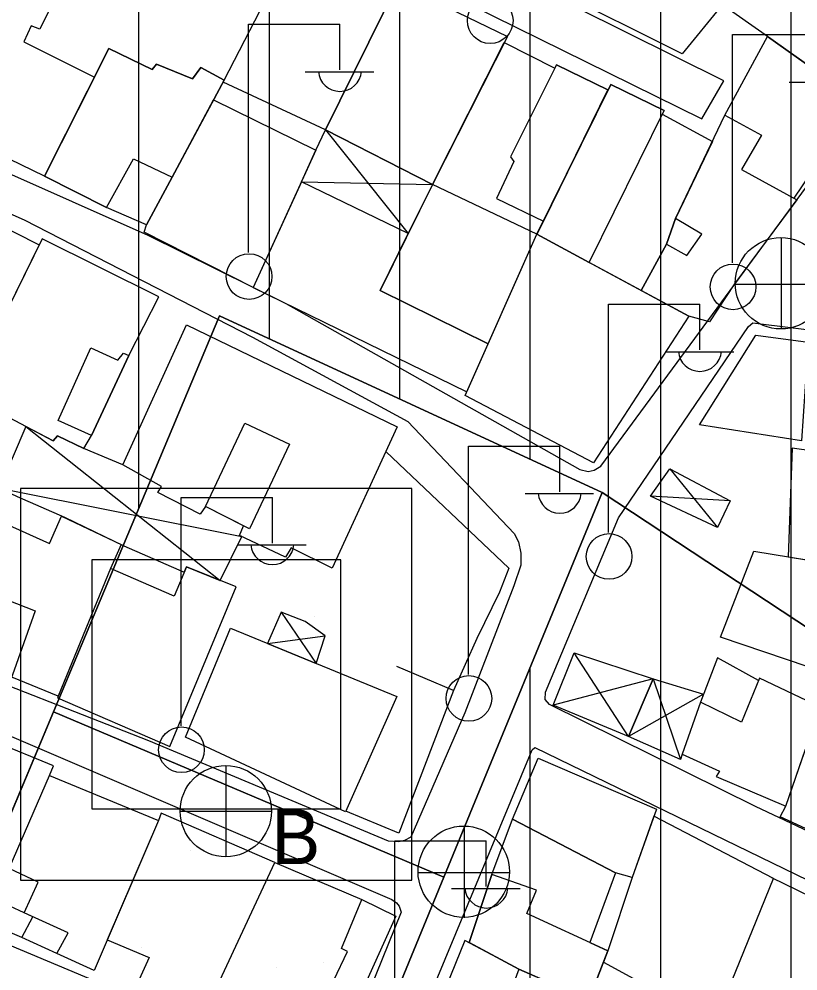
# Model space of a CAD drawing. Extents: x 417997 to 421451, y 4451742 to 4455216.
# Drawn here: x 420558.6 to 420618.3, y 4453628.1 to 4453701.1 of the extents above; entities that cross this region are included whole.
import ezdxf

# ---------------------------------------------------------------- set-up
doc = ezdxf.new("R2010")
doc.units = 0
for name, color, linetype in [('ADA', 7, 'Continuous'), ('B_Kapi', 7, 'Continuous'), ('B_Mesken', 7, 'Continuous'), ('B_Sundurma', 7, 'Continuous'), ('B_Teras', 7, 'Continuous'), ('Default', 7, 'Continuous'), ('LJ_SEMBOL', 7, 'Continuous'), ('O_Park_Bahce', 7, 'Continuous'), ('PL_AYA_PARK_DINLENME', 7, 'Continuous'), ('PL_KON_MEV_350', 7, 'Continuous'), ('PL_OZEL_DONATI', 7, 'Continuous'), ('S_Elektrik_Diregi', 7, 'Continuous'), ('S_Rogar_Kapagi', 7, 'Continuous'), ('S_Rogar_Kapagi_Buski', 7, 'Continuous'), ('Sinir_Duvar_tek_tarafa_ait', 7, 'Continuous'), ('TR_ORTAYOGUNKONUT', 7, 'Continuous'), ('TR_PARKALANI', 7, 'Continuous'), ('TR_SAGLIKTESIS', 7, 'Continuous'), ('Yol_Sose', 7, 'Continuous')]:
    doc.layers.add(name, color=color, linetype=linetype)

# ---------------------------------------------------------------- blocks, each defined once
blk = doc.blocks.new('POINT_DISPLAY')
at = {"layer": 'Default'}
blk.add_line((0, 0), (0, 0), dxfattribs=at)

msp = doc.modelspace()

# ---------------------------------------------------------------- linework, layer by layer
at = {"layer": 'ADA'}
for p, q in [((420573.927, 4453678.326), (420561.214, 4453647.983)), ((420573.927, 4453678.326), (420561.214, 4453647.983)), ((420603.265, 4453664.785), (420573.927, 4453678.326)), ((420603.265, 4453664.785), (420573.927, 4453678.326)), ((420591.142, 4453635.311), (420603.265, 4453664.785)), ((420591.142, 4453635.311), (420603.265, 4453664.785)), ((420561.214, 4453647.983), (420547.348, 4453614.887)), ((420561.214, 4453647.983), (420547.348, 4453614.887)), ((420561.214, 4453647.983), (420591.142, 4453635.311)), ((420561.214, 4453647.983), (420591.142, 4453635.311)), ((420577.688, 4453602.6), (420591.142, 4453635.311)), ((420577.688, 4453602.6), (420591.142, 4453635.311))]:
    msp.add_line(p, q, dxfattribs=at)
at = {"layer": 'B_Kapi'}
msp.add_lwpolyline([(420595.406, 4453657.158), (420593.675, 4453653.61)], dxfattribs=at)
at = {"layer": 'B_Mesken'}
for points in [[(420612.494, 4453702.185), (420609.403, 4453698.408), (420599.456, 4453703.399), (420603.213, 4453709.413), (420606.069, 4453712.534), (420608.308, 4453710.879), (420608.886, 4453711.769), (420612.337, 4453709.405), (420611.959, 4453708.735), (420615.558, 4453706.211)], [(420617.196, 4453709.035), (420627.998, 4453701.013), (420623.479, 4453694.515), (420622.976, 4453694.757), (420615.77, 4453699.864), (420612.514, 4453702.147), (420615.558, 4453706.211)], [(420582.065, 4453692.574), (420574.219, 4453696.246), (420574.296, 4453696.389), (420580.194, 4453707.843), (420587.621, 4453703.827)], [(420560.522, 4453689.042), (420552.397, 4453692.964), (420558.173, 4453704.145), (420561.379, 4453702.759), (420560.168, 4453700.292), (420559.506, 4453700.562), (420558.937, 4453699.319), (420564.357, 4453696.626)], [(420587.621, 4453703.827), (420596.004, 4453699.743), (420590.259, 4453688.396), (420582.065, 4453692.574)], [(420595.762, 4453699.265), (420599.645, 4453697.318), (420599.767, 4453697.563), (420603.715, 4453695.643), (420598.762, 4453685.593), (420598.266, 4453684.587), (420590.259, 4453688.396)], [(420612.675, 4453693.695), (420615.941, 4453699.743), (420622.976, 4453694.757), (420617.951, 4453687.342), (420618.187, 4453687.213), (420613.418, 4453680.769), (420611.493, 4453677.881), (420609.901, 4453678.299), (420606.268, 4453680.262), (420608.214, 4453683.831), (420608.894, 4453685.791), (420612.675, 4453693.695)], [(420570.317, 4453688.952), (420568.344, 4453685.292), (420565.284, 4453686.637), (420560.522, 4453689.042), (420565.462, 4453698.81), (420568.772, 4453697.209), (420569.109, 4453697.605), (420571.863, 4453696.485), (420572.501, 4453697.359), (420574.296, 4453696.389), (420570.317, 4453688.952)], [(420602.263, 4453682.427), (420598.266, 4453684.587), (420603.923, 4453696.066), (420608.024, 4453694.077), (420607.873, 4453693.771), (420611.721, 4453691.7), (420608.894, 4453685.791), (420608.214, 4453683.831), (420606.268, 4453680.262)], [(420573.489, 4453694.881), (420581.33, 4453691.023), (420576.524, 4453680.509), (420568.168, 4453684.745), (420568.344, 4453685.292), (420570.317, 4453688.952)], [(420554.684, 4453672.709), (420549.548, 4453675.298), (420548.742, 4453675.036), (420543.078, 4453677.705), (420543.466, 4453678.338), (420537.198, 4453681.422), (420542.387, 4453692.346), (420548.617, 4453689.298), (420548.986, 4453689.818), (420554.624, 4453687.056), (420554.396, 4453686.657), (420560.128, 4453683.776)], [(420588.407, 4453684.643), (420580.223, 4453688.602), (420576.524, 4453680.509), (420592.894, 4453672.516), (420594.522, 4453676.173), (420586.254, 4453680.279)], [(420590.259, 4453688.396), (420586.254, 4453680.279), (420594.522, 4453676.173), (420598.266, 4453684.587)], [(420566.996, 4453675.294), (420569.293, 4453679.785), (420560.357, 4453684.242), (420554.477, 4453672.288), (420561.186, 4453668.745), (420561.522, 4453669.139), (420563.538, 4453668.162), (420564.133, 4453669.155), (420566.996, 4453675.294)], [(420598.266, 4453684.587), (420609.901, 4453678.299), (420602.617, 4453667.051), (420592.768, 4453672.232)], [(420572.87, 4453663.714), (420572.464, 4453663.128), (420569.219, 4453664.8), (420569.484, 4453665.258), (420566.52, 4453666.909), (420571.41, 4453677.626), (420587.549, 4453669.823), (420582.567, 4453658.996), (420579.437, 4453660.541), (420579.004, 4453659.829), (420575.462, 4453661.489), (420575.783, 4453662.232)], [(420618.562, 4453668.742), (420610.721, 4453669.987), (420615.037, 4453676.844), (420619.055, 4453676.32)], [(420622.371, 4453667.545), (420617.834, 4453668.185), (420617.54, 4453659.855), (420622.688, 4453659.024), (420622.787, 4453659.281), (420623.822, 4453663.706), (420624.281, 4453665.767), (420622.038, 4453666.12)], [(420561.583, 4453649.178), (420558.019, 4453650.641), (420557.925, 4453650.372), (420553.281, 4453652.197), (420553.43, 4453652.412), (420555.504, 4453657.408), (420557.567, 4453662.378), (420560.903, 4453660.876), (420561.835, 4453662.981), (420566.41, 4453660.798), (420565.587, 4453658.956)], [(420614.884, 4453660.284), (420623.482, 4453658.896), (420620.73, 4453650.86), (420612.334, 4453653.708)], [(420561.527, 4453649.042), (420570.136, 4453645.324), (420575.207, 4453657.568), (420571.409, 4453659.089), (420570.459, 4453656.846), (420565.587, 4453658.956)], [(420571.331, 4453646.03), (420574.777, 4453654.396), (420587.521, 4453649.155), (420583.6, 4453640.308)], [(420615.256, 4453650.37), (420612.101, 4453652.117), (420610.805, 4453648.728), (420609.4, 4453644.737), (420612.258, 4453643.422), (420612.009, 4453643.012), (420617.339, 4453640.741), (420618.583, 4453644.313), (420620.006, 4453648.349), (420615.331, 4453650.553)], [(420620.677, 4453638.916), (420620.096, 4453639.185), (420619.853, 4453638.577), (420616.909, 4453639.945), (420617.339, 4453640.741), (420618.659, 4453644.53), (420620.006, 4453648.349), (420620.755, 4453650.323), (420623.47, 4453648.894), (420623.677, 4453649.719), (420628.033, 4453647.467), (420624.573, 4453636.938)], [(420549.031, 4453639.216), (420557.571, 4453635.451), (420557.809, 4453635.976), (420560.9, 4453643.095), (420561.218, 4453643.842), (420552.245, 4453647.53)], [(420596.393, 4453639.76), (420598.363, 4453644.434), (420607.433, 4453640.521), (420605.564, 4453635.288), (420604.292, 4453635.641)], [(420558.959, 4453632.576), (420556.734, 4453633.608), (420557.809, 4453635.976), (420560.9, 4453643.095), (420569.255, 4453639.659), (420564.32, 4453628.146), (420561.474, 4453629.453), (420558.789, 4453630.681), (420559.626, 4453632.272)], [(420578.173, 4453636.427), (420569.458, 4453640.226), (420569.255, 4453639.659), (420565.331, 4453630.504), (420568.556, 4453629.164), (420567.531, 4453626.901), (420572.691, 4453624.85), (420572.919, 4453625.135)], [(420594.813, 4453635.527), (420596.393, 4453639.76), (420604.292, 4453635.641), (420602.329, 4453630.303), (420603.699, 4453629.671), (420602.255, 4453625.909), (420596.879, 4453628.266), (420593.064, 4453630.299)], [(420603.363, 4453628.796), (420611.911, 4453624.14), (420616.392, 4453635.214), (420607.243, 4453639.991), (420605.564, 4453635.288), (420603.699, 4453629.671)], [(420578.173, 4453636.427), (420584.859, 4453633.61), (420587.467, 4453632.312), (420584.849, 4453626.543), (420585.435, 4453626.325), (420583.014, 4453620.574), (420572.919, 4453625.135)], [(420596.879, 4453628.266), (420592.746, 4453630.468), (420588.117, 4453619.052), (420593.698, 4453616.292), (420597.48, 4453614.407), (420602.255, 4453625.909)]]:
    msp.add_lwpolyline(points, close=True, dxfattribs=at)
at = {"layer": 'B_Sundurma'}
for p, q in [((420582.065, 4453692.574), (420588.407, 4453684.643)), ((420580.223, 4453688.602), (420590.259, 4453688.396)), ((420559.089, 4453669.852), (420573.989, 4453658.056)), ((420608.462, 4453666.615), (420612.099, 4453662.115)), ((420557.061, 4453665.131), (420575.643, 4453661.405)), ((420613.088, 4453664.144), (420606.976, 4453664.511)), ((420578.675, 4453655.618), (420581.338, 4453651.697)), ((420577.618, 4453653.228), (420582.027, 4453653.801)), ((420605.295, 4453646.102), (420601.116, 4453652.493)), ((420607.177, 4453650.498), (420599.527, 4453648.496)), ((420607.177, 4453650.498), (420609.267, 4453644.336)), ((420611.035, 4453649.328), (420605.295, 4453646.102))]:
    msp.add_line(p, q, dxfattribs=at)
for points in [[(420580.223, 4453688.602), (420581.33, 4453691.023), (420582.065, 4453692.574), (420590.259, 4453688.396), (420588.407, 4453684.643)], [(420559.089, 4453669.852), (420557.061, 4453665.131), (420558.441, 4453664.483), (420562.047, 4453662.888), (420566.605, 4453660.705), (420571.237, 4453658.682), (420571.409, 4453659.089), (420573.989, 4453658.056), (420575.643, 4453661.405), (420575.462, 4453661.489), (420575.783, 4453662.232), (420572.87, 4453663.714), (420572.464, 4453663.128), (420569.219, 4453664.8), (420569.484, 4453665.258), (420566.52, 4453666.909), (420563.538, 4453668.162), (420561.522, 4453669.139), (420561.186, 4453668.745)], [(420608.462, 4453666.615), (420613.088, 4453664.144), (420612.099, 4453662.115), (420606.976, 4453664.511)], [(420578.675, 4453655.618), (420577.618, 4453653.228), (420581.338, 4453651.697), (420582.027, 4453653.801), (420580.499, 4453654.9)], [(420607.177, 4453650.498), (420605.295, 4453646.102), (420599.527, 4453648.496), (420601.116, 4453652.493)], [(420607.177, 4453650.498), (420611.035, 4453649.328), (420610.805, 4453648.728), (420609.4, 4453644.737), (420609.267, 4453644.336), (420605.295, 4453646.102)]]:
    msp.add_lwpolyline(points, close=True, dxfattribs=at)
at = {"layer": 'B_Teras'}
for points in [[(420560.522, 4453689.042), (420565.284, 4453686.637), (420567.335, 4453690.361), (420570.317, 4453688.952), (420574.296, 4453696.389), (420572.501, 4453697.359), (420571.863, 4453696.485), (420569.109, 4453697.605), (420568.772, 4453697.209), (420565.462, 4453698.81)], [(420603.715, 4453695.643), (420599.767, 4453697.563), (420596.25, 4453690.51), (420596.492, 4453690.146), (420595.167, 4453687.33), (420598.762, 4453685.593)], [(420602.263, 4453682.427), (420608.024, 4453694.077), (420603.923, 4453696.066), (420598.266, 4453684.587)], [(420606.268, 4453680.262), (420608.214, 4453683.831), (420609.756, 4453682.957), (420610.908, 4453684.599), (420608.894, 4453685.791), (420612.675, 4453693.695), (420615.481, 4453692.18), (420613.947, 4453689.53), (420618.187, 4453687.213), (420613.418, 4453680.769), (420611.493, 4453677.881), (420609.901, 4453678.299)], [(420566.568, 4453675.471), (420566.996, 4453675.294), (420564.133, 4453669.155), (420561.581, 4453670.314), (420564.08, 4453675.879), (420566.151, 4453674.926)], [(420572.87, 4453663.714), (420575.888, 4453670.101), (420579.311, 4453668.487), (420576.235, 4453662.002)], [(420555.504, 4453657.408), (420559.805, 4453655.722), (420557.925, 4453650.372), (420553.281, 4453652.197), (420553.43, 4453652.412)], [(420615.331, 4453650.553), (420613.955, 4453647.196), (420610.805, 4453648.728), (420609.4, 4453644.737), (420612.258, 4453643.422), (420612.009, 4453643.012), (420617.339, 4453640.741), (420618.583, 4453644.313), (420620.006, 4453648.349)], [(420560.9, 4453643.095), (420569.255, 4453639.659), (420564.32, 4453628.146), (420561.474, 4453629.453), (420562.336, 4453631.037), (420558.959, 4453632.576), (420560.041, 4453634.922), (420557.809, 4453635.976)], [(420602.255, 4453625.909), (420603.699, 4453629.671), (420597.504, 4453632.529), (420598.243, 4453634.304), (420594.813, 4453635.527), (420593.064, 4453630.299), (420596.879, 4453628.266)], [(420584.859, 4453633.61), (420587.467, 4453632.312), (420584.849, 4453626.543), (420582.706, 4453627.427), (420583.757, 4453629.606), (420583.297, 4453629.85)], [(420593.698, 4453616.292), (420597.48, 4453614.407), (420602.255, 4453625.909), (420596.879, 4453628.266), (420595.833, 4453625.418), (420597.257, 4453624.78)]]:
    msp.add_lwpolyline(points, close=True, dxfattribs=at)
at = {"layer": 'LJ_SEMBOL'}
for p, q in [((420588.687, 4453665.088), (420558.687, 4453665.088)), ((420558.687, 4453665.088), (420558.687, 4453635.088)), ((420588.687, 4453665.088), (420558.687, 4453665.088)), ((420558.687, 4453665.088), (420558.687, 4453635.088)), ((420588.687, 4453635.088), (420588.687, 4453665.088)), ((420588.687, 4453635.088), (420588.687, 4453665.088)), ((420583.233, 4453659.633), (420564.142, 4453659.633)), ((420564.142, 4453659.633), (420564.142, 4453640.543)), ((420583.233, 4453659.633), (420564.142, 4453659.633)), ((420564.142, 4453659.633), (420564.142, 4453640.543)), ((420583.233, 4453640.543), (420583.233, 4453659.633)), ((420583.233, 4453640.543), (420583.233, 4453659.633)), ((420564.142, 4453640.543), (420583.233, 4453640.543)), ((420564.142, 4453640.543), (420583.233, 4453640.543)), ((420558.687, 4453635.088), (420588.687, 4453635.088)), ((420558.687, 4453635.088), (420588.687, 4453635.088))]:
    msp.add_line(p, q, dxfattribs=at)
msp.add_lwpolyline([(420558.687, 4453635.088), (420588.687, 4453635.088), (420588.687, 4453665.088), (420558.687, 4453665.088)], close=True, dxfattribs=at)
msp.add_lwpolyline([(420558.687, 4453635.088), (420588.687, 4453635.088), (420588.687, 4453665.088), (420558.687, 4453665.088)], close=True, dxfattribs=at)
at = {"layer": 'O_Park_Bahce'}
msp.add_lwpolyline([(420552.427, 4453632.371), (420579.667, 4453620.963), (420577.472, 4453614.805), (420576.411, 4453612.728), (420575.73, 4453611.834), (420574.74, 4453611.049), (420573.582, 4453610.954), (420572.615, 4453611.088), (420558.263, 4453617.43), (420548.316, 4453621.983), (420552.427, 4453632.371)], dxfattribs=at)
at = {"layer": 'PL_AYA_PARK_DINLENME'}
msp.add_lwpolyline([(420577.688, 4453602.6), (420547.348, 4453614.887), (420561.214, 4453647.983), (420591.142, 4453635.311)], close=True, dxfattribs=at)
msp.add_lwpolyline([(420577.688, 4453602.6), (420547.348, 4453614.887), (420561.214, 4453647.983), (420591.142, 4453635.311)], close=True, dxfattribs=at)
at = {"layer": 'PL_KON_MEV_350'}
msp.add_lwpolyline([(420659.517, 4453627.723), (420603.265, 4453664.785), (420573.927, 4453678.326), (420561.214, 4453647.983), (420547.348, 4453614.887), (420577.688, 4453602.6), (420591.142, 4453635.311), (420603.265, 4453664.785), (420659.517, 4453627.723), (420606.992, 4453496.211), (420626.639, 4453484.984)], dxfattribs=at)
at = {"layer": 'PL_OZEL_DONATI'}
msp.add_lwpolyline([(420561.214, 4453647.983), (420573.927, 4453678.326), (420603.265, 4453664.785), (420591.142, 4453635.311)], close=True, dxfattribs=at)
msp.add_lwpolyline([(420561.214, 4453647.983), (420573.927, 4453678.326), (420603.265, 4453664.785), (420591.142, 4453635.311)], close=True, dxfattribs=at)
at = {"layer": 'S_Elektrik_Diregi'}
for p, q in [((420576.17, 4453683.176), (420576.17, 4453700.676)), ((420576.17, 4453700.676), (420583.17, 4453700.676)), ((420583.17, 4453697.176), (420583.17, 4453700.676)), ((420613.268, 4453682.382), (420613.268, 4453699.882)), ((420613.268, 4453699.882), (420620.268, 4453699.882)), ((420580.51, 4453697.036), (420585.76, 4453697.036)), ((420617.608, 4453696.242), (420622.858, 4453696.242)), ((420603.763, 4453661.72), (420603.763, 4453679.22)), ((420603.763, 4453679.22), (420610.763, 4453679.22)), ((420610.763, 4453675.72), (420610.763, 4453679.22)), ((420608.103, 4453675.58), (420613.353, 4453675.58)), ((420593.016, 4453650.843), (420593.016, 4453668.343)), ((420593.016, 4453668.343), (420600.016, 4453668.343)), ((420600.016, 4453664.843), (420600.016, 4453668.343)), ((420570.99, 4453646.907), (420570.99, 4453664.407)), ((420570.99, 4453664.407), (420577.99, 4453664.407)), ((420577.99, 4453660.907), (420577.99, 4453664.407)), ((420597.356, 4453664.703), (420602.606, 4453664.703)), ((420575.33, 4453660.767), (420580.581, 4453660.767)), ((420587.39, 4453620.592), (420587.39, 4453638.092)), ((420587.39, 4453638.092), (420594.39, 4453638.092)), ((420594.39, 4453634.592), (420594.39, 4453638.092)), ((420591.73, 4453634.452), (420596.98, 4453634.452))]:
    msp.add_line(p, q, dxfattribs=at)
for centre in [(420594.689, 4453700.949), (420576.206, 4453681.34), (420613.304, 4453680.547), (420603.799, 4453659.885), (420593.052, 4453649.007), (420571.026, 4453645.071)]:
    msp.add_circle(centre, 1.75, dxfattribs=at)
for centre in [(420583.171, 4453697.189), (420610.764, 4453675.733), (420600.017, 4453664.856), (420577.991, 4453660.92), (420594.391, 4453634.605)]:
    msp.add_arc(centre, 1.658, 184.83843, 355.14641, dxfattribs=at)
at = {"layer": 'S_Rogar_Kapagi'}
for p, q in [((420617.022, 4453677.295), (420617.022, 4453684.295)), ((420613.452, 4453680.76), (420620.452, 4453680.76)), ((420592.714, 4453632.2), (420592.714, 4453639.2)), ((420589.144, 4453635.665), (420596.144, 4453635.665))]:
    msp.add_line(p, q, dxfattribs=at)
for centre in [(420616.969, 4453680.824), (420592.661, 4453635.728)]:
    msp.add_circle(centre, 3.5, dxfattribs=at)
at = {"layer": 'S_Rogar_Kapagi_Buski'}
for p, q in [((420574.421, 4453643.872), (420574.421, 4453636.872)), ((420570.921, 4453640.372), (420577.921, 4453640.372))]:
    msp.add_line(p, q, dxfattribs=at)
msp.add_circle((420574.421, 4453640.372), 3.5, dxfattribs=at)
at = {"layer": 'Sinir_Duvar_tek_tarafa_ait'}
for points in [[(420586.681, 4453667.936), (420596.116, 4453658.99), (420595.406, 4453657.158)], [(420593.675, 4453653.61), (420591.88, 4453649.611), (420587.539, 4453651.456)], [(420591.88, 4453649.611), (420587.696, 4453638.688), (420583.627, 4453640.368)], [(420558.789, 4453630.681), (420547.578, 4453635.457)], [(420616.262, 4453635.282), (420625.312, 4453630.865)]]:
    msp.add_lwpolyline(points, dxfattribs=at)
at = {"layer": 'TR_ORTAYOGUNKONUT'}
for p, q in [((420567.76, 4453663.606), (420567.76, 4453757.369)), ((420567.76, 4453663.606), (420567.76, 4453757.369)), ((420577.76, 4453676.557), (420577.76, 4453749.743)), ((420577.76, 4453676.557), (420577.76, 4453749.743)), ((420587.76, 4453671.941), (420587.76, 4453742.117)), ((420587.76, 4453671.941), (420587.76, 4453742.117)), ((420597.76, 4453667.326), (420597.76, 4453734.491)), ((420597.76, 4453667.326), (420597.76, 4453734.491)), ((420607.76, 4453498.133), (420607.76, 4453726.864)), ((420607.76, 4453498.133), (420607.76, 4453726.864)), ((420617.76, 4453523.171), (420617.76, 4453719.238)), ((420617.76, 4453523.171), (420617.76, 4453719.238)), ((420597.76, 4453426.332), (420597.76, 4453651.401)), ((420597.76, 4453426.332), (420597.76, 4453651.401))]:
    msp.add_line(p, q, dxfattribs=at)
at = {"layer": 'Yol_Sose'}
for points in [[(420548.794, 4453724.661), (420580.672, 4453708.339), (420610.921, 4453693.425), (420612.596, 4453696.333), (420571.221, 4453716.892), (420560.367, 4453722.64)], [(420524.699, 4453706.447), (420551.023, 4453692.25), (420568.44, 4453684.509), (420579.011, 4453679.262), (420601.565, 4453666.555), (420602.196, 4453666.394), (420602.669, 4453666.492), (420603.161, 4453666.814), (420627.493, 4453699.827), (420634.374, 4453709.021), (420634.562, 4453709.508), (420634.449, 4453709.82), (420627.488, 4453715.408), (420616.677, 4453723.917)], [(420507.06, 4453670.956), (420491.346, 4453677.659), (420491.162, 4453678.049), (420491.079, 4453678.556), (420501.692, 4453702.651), (420505.09, 4453709.079), (420505.451, 4453709.38), (420506.208, 4453709.437), (420538.134, 4453694.905), (420558.975, 4453685.674), (420576.462, 4453676.7), (420588.385, 4453670.229), (420596.536, 4453661.656), (420596.87, 4453661.014), (420597.038, 4453660.15), (420597.025, 4453659.233), (420596.505, 4453657.648), (420592.744, 4453647.916), (420588.606, 4453638.385), (420588.117, 4453638.111), (420587.691, 4453638.023), (420586.893, 4453638.07), (420568.527, 4453645.756)], [(420640.131, 4453628.863), (420615.024, 4453640.733), (420599.231, 4453648.53), (420598.9, 4453648.917), (420598.928, 4453649.487), (420604.517, 4453662.846), (420614.488, 4453677.513), (420614.824, 4453677.799), (420644.303, 4453674.139)], [(420568.527, 4453645.756), (420535.627, 4453658.625), (420507.06, 4453670.956)], [(420532.707, 4453655.601), (420555.817, 4453647.018), (420587.161, 4453633.606), (420587.508, 4453633.344), (420587.706, 4453633.096), (420587.852, 4453632.633), (420582.948, 4453620.498), (420579.639, 4453612.306), (420577.532, 4453609.816), (420576.42, 4453609.165), (420575.285, 4453608.59), (420574.033, 4453608.38), (420572.984, 4453608.562)], [(420594.052, 4453615.493), (420587.654, 4453618.561), (420587.26, 4453618.897), (420587.156, 4453619.202), (420597.896, 4453645.071), (420598.11, 4453645.255), (420622.661, 4453633.319), (420652.284, 4453618.863), (420652.893, 4453618.358), (420652.937, 4453617.961), (420647.035, 4453602.253), (420642.804, 4453591.669), (420642.486, 4453591.355), (420642.277, 4453591.374), (420629.98, 4453597.548)]]:
    msp.add_lwpolyline(points, dxfattribs=at)

# ---------------------------------------------------------------- block references
at = {"layer": 'TR_PARKALANI', "xscale": 0.1, "yscale": 0.10000000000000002}
for p in [(420565.022, 4453646.333), (420565.022, 4453646.333), (420571.683, 4453637.354), (420571.683, 4453637.354), (420567.988, 4453629.919), (420567.988, 4453629.919), (420581.895, 4453628.795), (420581.895, 4453628.795), (420578.343, 4453628.374), (420578.343, 4453628.374)]:
    msp.add_blockref('POINT_DISPLAY', p, dxfattribs=at)
at = {"layer": 'TR_SAGLIKTESIS', "xscale": 0.1, "yscale": 0.10000000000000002}
msp.add_blockref('POINT_DISPLAY', (420581.214, 4453655.311), dxfattribs=at)
msp.add_blockref('POINT_DISPLAY', (420581.214, 4453655.311), dxfattribs=at)

# ---------------------------------------------------------------- texts
at = {"layer": 'S_Rogar_Kapagi_Buski'}
msp.add_text('B', height=4.2, dxfattribs=at).set_placement((420577.921, 4453636.308))

doc.saveas('drawing.dxf')
